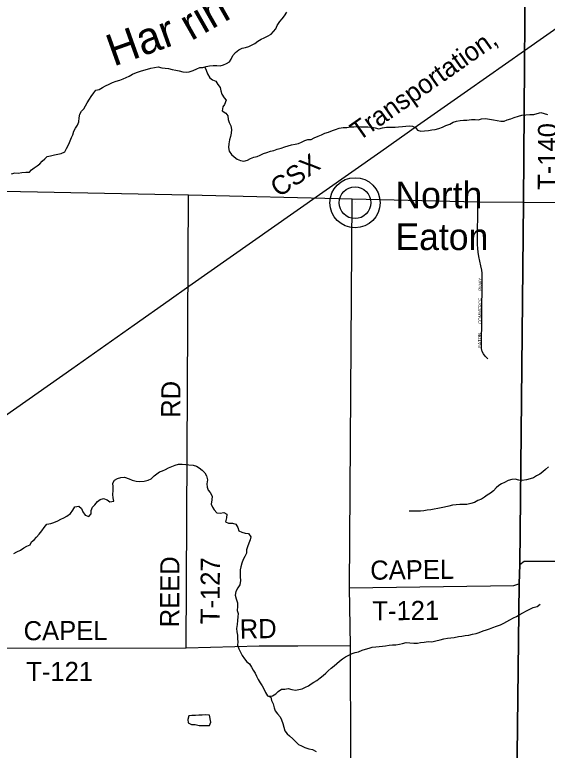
# Model space of a CAD drawing. Extents: x 1857828 to 2277390, y 930619 to 1324581.
# Drawn here: x 2105707 to 2114059, y 1198849 to 1210395 of the extents above; entities that cross this region are included whole.
import ezdxf

# ---------------------------------------------------------------- set-up
doc = ezdxf.new("R2010")
doc.units = 0
for name, color, linetype in [('GM_X_County_Road', 7, 'Continuous'), ('GM_X_Minor_Lake', 7, 'Continuous'), ('GM_X_Minor_River', 7, 'Continuous'), ('GM_X_Minor_River_Text', 7, 'Continuous'), ('GM_X_Rail_Line', 7, 'Continuous'), ('GM_X_Rail_Line_Text', 7, 'Continuous'), ('GM_X_State_Route', 7, 'Continuous'), ('GM_X_Township', 7, 'Continuous'), ('GM_X_Township_Road', 7, 'Continuous'), ('GM_X_Township_Road_Text', 7, 'Continuous'), ('GM_X_Township_Subdivision', 7, 'Continuous'), ('GM_X_Township_Subdivision_Text', 7, 'Continuous'), ('GM_X_Unincorporated', 7, 'Continuous'), ('GM_X_Unincorporated_Location', 7, 'Continuous'), ('GM_X_Unincorporated_Text', 7, 'Continuous')]:
    doc.layers.add(name, color=color, linetype=linetype)

msp = doc.modelspace()

# ---------------------------------------------------------------- linework, layer by layer
at = {"layer": 'GM_X_County_Road'}
msp.add_lwpolyline([(2110914, 1193413), (2110922, 1193476), (2110932, 1193532), (2110941, 1193630), (2110949, 1193736), (2110971, 1197309), (2110973, 1197767), (2110976, 1198290), (2110978, 1198746), (2110973, 1200493), (2110956, 1201400), (2110997, 1207506)], dxfattribs=at)
at = {"layer": 'GM_X_Minor_Lake'}
for points in [[(2108763, 1199402), (2108705, 1199405), (2108647, 1199402), (2108593, 1199400), (2108541, 1199395), (2108487, 1199394), (2108437, 1199390), (2108423, 1199335), (2108426, 1199279), (2108479, 1199252), (2108535, 1199253)], [(2108535, 1199253), (2108597, 1199239), (2108661, 1199238), (2108711, 1199241), (2108761, 1199241), (2108781, 1199290), (2108763, 1199402)]]:
    msp.add_lwpolyline(points, dxfattribs=at)
at = {"layer": 'GM_X_Minor_River'}
for points in [[(2105931, 1207919), (2105972, 1207960), (2106014, 1207993), (2106058, 1208022), (2106099, 1208056), (2106135, 1208097), (2106177, 1208132), (2106218, 1208168), (2106268, 1208181), (2106328, 1208194), (2106382, 1208208), (2106434, 1208219), (2106490, 1208242), (2106519, 1208294), (2106555, 1208363), (2106578, 1208418), (2106597, 1208466), (2106617, 1208512), (2106636, 1208565), (2106660, 1208615), (2106691, 1208660), (2106713, 1208714), (2106718, 1208776), (2106729, 1208835), (2106755, 1208879), (2106788, 1208918), (2106818, 1208964), (2106843, 1209013), (2106877, 1209067), (2106908, 1209110), (2106946, 1209168), (2106979, 1209211), (2107029, 1209220), (2107085, 1209252), (2107133, 1209279), (2107190, 1209304), (2107242, 1209331), (2107300, 1209353), (2107354, 1209370), (2107410, 1209389), (2107456, 1209410), (2107504, 1209430), (2107553, 1209461), (2107617, 1209486), (2107677, 1209509), (2107731, 1209526), (2107787, 1209542), (2107841, 1209557), (2107897, 1209568), (2107959, 1209575), (2108013, 1209563), (2108067, 1209556), (2108118, 1209549), (2108176, 1209535), (2108232, 1209526), (2108288, 1209513), (2108343, 1209497), (2108393, 1209494), (2108445, 1209501), (2108505, 1209521), (2108561, 1209548), (2108609, 1209565), (2108659, 1209566), (2108709, 1209580), (2108763, 1209593), (2108819, 1209598), (2108879, 1209596), (2108929, 1209593), (2108979, 1209606), (2109027, 1209630), (2109073, 1209653), (2109102, 1209700), (2109129, 1209756), (2109171, 1209801), (2109221, 1209842), (2109274, 1209868), (2109324, 1209881), (2109376, 1209898), (2109422, 1209918), (2109474, 1209945), (2109517, 1209982), (2109571, 1210011), (2109617, 1210031), (2109669, 1210056), (2109727, 1210089), (2109766, 1210131), (2109804, 1210174), (2109825, 1210226), (2109865, 1210287), (2109902, 1210328), (2109938, 1210376), (2109973, 1210433)], [(2108688, 1209574), (2108707, 1209526), (2108732, 1209466), (2108765, 1209406), (2108811, 1209375), (2108860, 1209354), (2108890, 1209302), (2108927, 1209252), (2108938, 1209202), (2108955, 1209148), (2108989, 1209092), (2109022, 1209053), (2108999, 1208988), (2108969, 1208948), (2108962, 1208888), (2109016, 1208850), (2109049, 1208808), (2109056, 1208752), (2109072, 1208702), (2109095, 1208651), (2109104, 1208595), (2109099, 1208534), (2109091, 1208482), (2109074, 1208430), (2109067, 1208369), (2109061, 1208313), (2109070, 1208251), (2109105, 1208203), (2109147, 1208162), (2109194, 1208128), (2109246, 1208105), (2109300, 1208098), (2109356, 1208114), (2109404, 1208139), (2109458, 1208158), (2109508, 1208171), (2109558, 1208191), (2109610, 1208216), (2109660, 1208233), (2109717, 1208253), (2109773, 1208264), (2109825, 1208283), (2109883, 1208300), (2109941, 1208319), (2109997, 1208339), (2110045, 1208354), (2110103, 1208363), (2110155, 1208373), (2110207, 1208396), (2110255, 1208419), (2110303, 1208436), (2110355, 1208436), (2110404, 1208463), (2110464, 1208490), (2110516, 1208512), (2110572, 1208535), (2110630, 1208554), (2110692, 1208577), (2110740, 1208594), (2110796, 1208614), (2110856, 1208625), (2110918, 1208626), (2110972, 1208633), (2111026, 1208637), (2111084, 1208638), (2111134, 1208635), (2111188, 1208637), (2111244, 1208634), (2111307, 1208629), (2111359, 1208622), (2111415, 1208606), (2111473, 1208619), (2111535, 1208628), (2111595, 1208629), (2111673, 1208630), (2111725, 1208634), (2111786, 1208641), (2111842, 1208646), (2111896, 1208651), (2111946, 1208647), (2111994, 1208626), (2112025, 1208584), (2112075, 1208565), (2112131, 1208571), (2112195, 1208580), (2112251, 1208589), (2112303, 1208596), (2112357, 1208608), (2112415, 1208631), (2112469, 1208654), (2112529, 1208679), (2112581, 1208710), (2112635, 1208724), (2112691, 1208733), (2112743, 1208738), (2112799, 1208740), (2112873, 1208751), (2112927, 1208750), (2112979, 1208747), (2113029, 1208759), (2113091, 1208764)], [(2113091, 1208764), (2113151, 1208757), (2113214, 1208746), (2113272, 1208737), (2113332, 1208723), (2113382, 1208726), (2113432, 1208743), (2113488, 1208761), (2113542, 1208782), (2113606, 1208805), (2113658, 1208820), (2113722, 1208825), (2113786, 1208827), (2113846, 1208830), (2113900, 1208845), (2113958, 1208858), (2114012, 1208846), (2114061, 1208827)], [(2105931, 1207919), (2105879, 1207917), (2105819, 1207911), (2105759, 1207904), (2105709, 1207906), (2105653, 1207893)], [(2105947, 1202076), (2105969, 1202120), (2106011, 1202151), (2106050, 1202193), (2106090, 1202240), (2106131, 1202294), (2106167, 1202345), (2106212, 1202400), (2106272, 1202407), (2106320, 1202423), (2106382, 1202452), (2106428, 1202477), (2106477, 1202500), (2106525, 1202526), (2106581, 1202565), (2106616, 1202618), (2106650, 1202670), (2106712, 1202681), (2106756, 1202642), (2106777, 1202594), (2106812, 1202540), (2106868, 1202517), (2106906, 1202559), (2106907, 1202615), (2106927, 1202664), (2106962, 1202704), (2107004, 1202753), (2107047, 1202784), (2107099, 1202800), (2107158, 1202781), (2107200, 1202748), (2107262, 1202762), (2107251, 1202812), (2107245, 1202862), (2107250, 1202927), (2107251, 1202985), (2107245, 1203041), (2107272, 1203087), (2107320, 1203118), (2107372, 1203133), (2107428, 1203136), (2107502, 1203112), (2107547, 1203089), (2107611, 1203072), (2107667, 1203070), (2107735, 1203071), (2107799, 1203090), (2107845, 1203111), (2107893, 1203156), (2107934, 1203188), (2107978, 1203219), (2108026, 1203234), (2108072, 1203256), (2108120, 1203281), (2108169, 1203304), (2108223, 1203324), (2108273, 1203339), (2108331, 1203340), (2108390, 1203337), (2108440, 1203329), (2108504, 1203324), (2108558, 1203311), (2108601, 1203281), (2108645, 1203246), (2108686, 1203206), (2108717, 1203156), (2108729, 1203094), (2108722, 1203032), (2108723, 1202980), (2108743, 1202934), (2108774, 1202894), (2108801, 1202838), (2108799, 1202778), (2108790, 1202712), (2108807, 1202664), (2108836, 1202622), (2108874, 1202577), (2108930, 1202569), (2108986, 1202584), (2109033, 1202557), (2109026, 1202498), (2109014, 1202436), (2109061, 1202412), (2109121, 1202415), (2109177, 1202400), (2109206, 1202348), (2109222, 1202296), (2109267, 1202271), (2109323, 1202259), (2109375, 1202252), (2109410, 1202202), (2109399, 1202152), (2109377, 1202100), (2109358, 1202045), (2109344, 1201997), (2109343, 1201941), (2109314, 1201890), (2109288, 1201842), (2109269, 1201787), (2109254, 1201731), (2109242, 1201681)], [(2114079, 1203300), (2114032, 1203255), (2113988, 1203218), (2113945, 1203185), (2113891, 1203155), (2113841, 1203128), (2113789, 1203111), (2113731, 1203092), (2113667, 1203082), (2113611, 1203089), (2113557, 1203106), (2113505, 1203100), (2113445, 1203083), (2113389, 1203054), (2113341, 1203031), (2113297, 1203005), (2113260, 1202968), (2113216, 1202923), (2113168, 1202887), (2113115, 1202852), (2113073, 1202821), (2113025, 1202792), (2112969, 1202770), (2112916, 1202737), (2112862, 1202724), (2112798, 1202705), (2112746, 1202709), (2112688, 1202708), (2112629, 1202701), (2112571, 1202696), (2112513, 1202682), (2112447, 1202665), (2112397, 1202656), (2112341, 1202643), (2112287, 1202635), (2112232, 1202622), (2112175, 1202619), (2112125, 1202608), (2112069, 1202604), (2112011, 1202603), (2111943, 1202604), (2111893, 1202603)], [(2105849, 1202029), (2105897, 1202053), (2105947, 1202076)], [(2105691, 1201938), (2105741, 1201966), (2105797, 1201990), (2105849, 1202029)], [(2109242, 1201681), (2109241, 1201624), (2109241, 1201574), (2109246, 1201512), (2109237, 1201448), (2109208, 1201399), (2109176, 1201341), (2109165, 1201285), (2109182, 1201229), (2109200, 1201165), (2109201, 1201108), (2109198, 1201046), (2109209, 1200996), (2109207, 1200942), (2109200, 1200886), (2109193, 1200824), (2109187, 1200761), (2109192, 1200709), (2109201, 1200655), (2109203, 1200601), (2109204, 1200551), (2109201, 1200497), (2109220, 1200441), (2109246, 1200387), (2109275, 1200335), (2109310, 1200287), (2109346, 1200238), (2109387, 1200204), (2109418, 1200156), (2109446, 1200109), (2109479, 1200061), (2109501, 1200015), (2109526, 1199959), (2109555, 1199908), (2109586, 1199862), (2109612, 1199812), (2109641, 1199758), (2109670, 1199706), (2109726, 1199685), (2109735, 1199631), (2109761, 1199581), (2109774, 1199517), (2109793, 1199469), (2109826, 1199420), (2109868, 1199372), (2109891, 1199326), (2109912, 1199270), (2109928, 1199212), (2109945, 1199154), (2109980, 1199109), (2110018, 1199075), (2110069, 1199030), (2110116, 1198982), (2110158, 1198942), (2110203, 1198917), (2110257, 1198892), (2110320, 1198874), (2110378, 1198863), (2110436, 1198832)], [(2109691, 1199698), (2109750, 1199703), (2109802, 1199736), (2109841, 1199771), (2109893, 1199810), (2109943, 1199810), (2109995, 1199819), (2110055, 1199806), (2110110, 1199794), (2110162, 1199801), (2110216, 1199816), (2110267, 1199838), (2110313, 1199863), (2110355, 1199894), (2110399, 1199920), (2110443, 1199947), (2110498, 1199986), (2110542, 1200023), (2110585, 1200061), (2110625, 1200096), (2110671, 1200137), (2110718, 1200177), (2110760, 1200214), (2110802, 1200249), (2110847, 1200285), (2110893, 1200316), (2110945, 1200343), (2110997, 1200369), (2111046, 1200386), (2111098, 1200395), (2111156, 1200420), (2111208, 1200436), (2111264, 1200453), (2111314, 1200468), (2111368, 1200472), (2111420, 1200479), (2111474, 1200482), (2111524, 1200491), (2111578, 1200497), (2111630, 1200506), (2111685, 1200503), (2111741, 1200515), (2111790, 1200526), (2111844, 1200539), (2111905, 1200534), (2111965, 1200530), (2112023, 1200533), (2112073, 1200542), (2112129, 1200544), (2112189, 1200557), (2112249, 1200554), (2112309, 1200565), (2112379, 1200584), (2112435, 1200597), (2112493, 1200607), (2112549, 1200614), (2112601, 1200621), (2112665, 1200636), (2112719, 1200642), (2112773, 1200649), (2112827, 1200658), (2112887, 1200671), (2112945, 1200685), (2112993, 1200700), (2113053, 1200723), (2113107, 1200738), (2113155, 1200754), (2113207, 1200777), (2113265, 1200796), (2113324, 1200819), (2113380, 1200847), (2113426, 1200870), (2113474, 1200895), (2113532, 1200926), (2113579, 1200950), (2113629, 1200979), (2113677, 1201008), (2113731, 1201036), (2113786, 1201067), (2113840, 1201090), (2113900, 1201107), (2113948, 1201144)]]:
    msp.add_lwpolyline(points, dxfattribs=at)
at = {"layer": 'GM_X_Rail_Line'}
msp.add_lwpolyline([(2091812, 1194433), (2092566, 1194963), (2095178, 1196795), (2095750, 1197196), (2100223, 1200345), (2103018, 1202313), (2104149, 1203110), (2104981, 1203698), (2105547, 1204094), (2106602, 1204838), (2107581, 1205528), (2108130, 1205915), (2108437, 1206132), (2110086, 1207290), (2111449, 1208250), (2112024, 1208655), (2112806, 1209205), (2113703, 1209836), (2115701, 1211242)], dxfattribs=at)
at = {"layer": 'GM_X_State_Route'}
for points in [[(2100799, 1207720), (2104593, 1207644), (2105535, 1207623), (2108432, 1207569), (2110997, 1207506), (2112971, 1207458), (2113684, 1207451)], [(2113684, 1207451), (2117372, 1207418), (2118719, 1207408)]]:
    msp.add_lwpolyline(points, dxfattribs=at)
at = {"layer": 'GM_X_Township'}
for points in [[(2117908, 1193445), (2113523, 1193411), (2113618, 1201463), (2113631, 1201767), (2113684, 1207451), (2113722, 1212471), (2113721, 1214622), (2113747, 1216628), (2113755, 1217177), (2113771, 1218504), (2113747, 1221287), (2114711, 1221286)], [(2113722, 1212471), (2113684, 1207451), (2113631, 1201767), (2113618, 1201463), (2113523, 1193411), (2110914, 1193413), (2105448, 1193382), (2100046, 1193351), (2099954, 1193351), (2095200, 1193326), (2093891, 1193316)]]:
    msp.add_lwpolyline(points, dxfattribs=at)
at = {"layer": 'GM_X_Township_Road'}
for points in [[(2113684, 1207451), (2113722, 1212471), (2113721, 1214622), (2113747, 1216628), (2113755, 1217177), (2113771, 1218504)], [(2108394, 1200460), (2108432, 1207569)], [(2113631, 1201755), (2113631, 1201767), (2113698, 1201817), (2118638, 1201818)], [(2113600, 1201457), (2113618, 1201463), (2113631, 1201755)], [(2110956, 1201400), (2113534, 1201436), (2113600, 1201457)], [(2105534, 1200454), (2108394, 1200460), (2109540, 1200489), (2110148, 1200491)], [(2110148, 1200491), (2110973, 1200493)]]:
    msp.add_lwpolyline(points, dxfattribs=at)
at = {"layer": 'GM_X_Township_Subdivision'}
msp.add_lwpolyline([(2113127, 1204992), (2113087, 1205037), (2113060, 1205070), (2113039, 1205110), (2113029, 1205156), (2113040, 1206211), (2113039, 1206281), (2113036, 1206336), (2113031, 1206388), (2113019, 1206451), (2112987, 1206598), (2112976, 1206667), (2112969, 1206723), (2112964, 1206789), (2112971, 1207458)], dxfattribs=at)
at = {"layer": 'GM_X_Unincorporated'}
for radius in [393, 249]:
    msp.add_circle((2111044, 1207444), radius, dxfattribs=at)
at = {"layer": 'GM_X_Unincorporated_Location'}
msp.add_line((2111044, 1207444), (2111044, 1207444), dxfattribs=at)

# ---------------------------------------------------------------- texts
at = {"layer": 'GM_X_Minor_River_Text'}
for s, rotation, p in [('rin', 29.6569, (2108474, 1209979)), ('Har', 19.6568, (2107257, 1209579))]:
    msp.add_text(s, height=500.3, rotation=rotation, dxfattribs=at).set_placement(p)
at = {"layer": 'GM_X_Rail_Line_Text'}
for s, rotation, p in [('Transportation,', 35.04, (2111104, 1208405)), ('CSX', 35.0136, (2109851, 1207519))]:
    msp.add_text(s, height=299, rotation=rotation, dxfattribs=at).set_placement(p)
at = {"layer": 'GM_X_Township_Road_Text'}
for s, rotation, p in [('T-140', 89.7193, (2114209, 1207645)), ('RD', 89.5063, (2108302, 1204067)), ('REED', 89.7373, (2108285, 1200779)), ('T-127', 89.7193, (2108920, 1200829)), ('CAPEL', 0.6515, (2111284, 1201526)), ('T-121', 0.5614, (2111317, 1200887)), ('RD', 0.9877, (2109238, 1200602)), ('CAPEL', 0.2169, (2105847, 1200576)), ('T-121', 0, (2105887, 1199937))]:
    msp.add_text(s, height=300, rotation=rotation, dxfattribs=at).set_placement(p)
at = {"layer": 'GM_X_Township_Subdivision_Text'}
for s, rotation, p in [('PKWY', 90, (2113032, 1206063)), ('COMMERCE', 89.2752, (2113027, 1205540)), ('EATON', 90, (2113023, 1205166))]:
    msp.add_text(s, height=50, rotation=rotation, dxfattribs=at).set_placement(p)
at = {"layer": 'GM_X_Unincorporated_Text'}
for s, p in [('North', (2111677, 1207357)), ('Eaton', (2111677, 1206701))]:
    msp.add_text(s, height=417, rotation=0, dxfattribs=at).set_placement(p)

doc.saveas('drawing.dxf')
